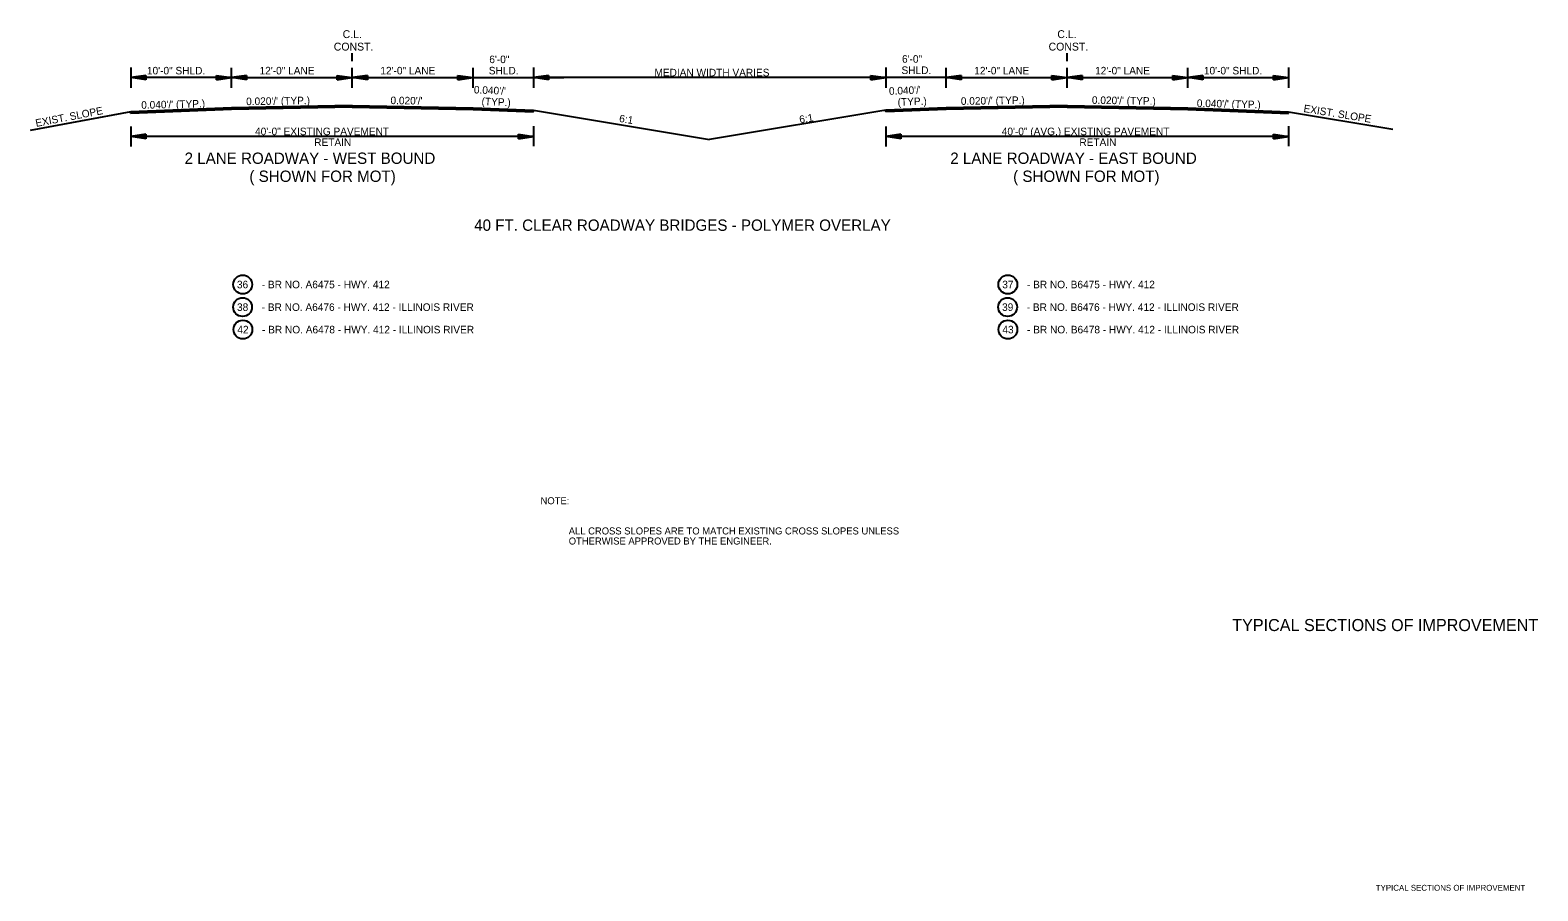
# Model space of a CAD drawing. Extents: x 550980 to 1930787, y -1972975 to 596640.
# Drawn here: x 551048 to 552546, y -1963190 to -1962335 of the extents above; entities that cross this region are included whole.
import ezdxf

# ---------------------------------------------------------------- set-up
doc = ezdxf.new("R2010")
doc.units = 0
for name, color, linetype in [('R_Border', 7, 'Continuous'), ('R_Border Notes', 7, 'Continuous'), ('R_Draft', 7, 'Continuous'), ('S_AREA_CALC', 7, 'Continuous')]:
    doc.layers.add(name, color=color, linetype=linetype)

msp = doc.modelspace()

# ---------------------------------------------------------------- linework, layer by layer
at = {"layer": 'R_Border'}
for centre in [(551259.3, -1962587.7), (552019.4, -1962587.7), (551259.2, -1962610.2), (552019.2, -1962610.2), (551259.5, -1962632.5), (552019.5, -1962632.5)]:
    msp.add_circle(centre, 9.34, dxfattribs=at)
at = {"layer": 'R_Draft'}
for p, q in [((551368.2, -1962365.7), (551368.2, -1962357.9)), ((552078.2, -1962365.7), (552078.2, -1962357.9)), ((551148.2, -1962372.2), (551148.2, -1962392.2)), ((551163.2, -1962380), (551148.2, -1962382.2)), ((551163.2, -1962384.5), (551148.2, -1962382.2)), ((551248.2, -1962382.2), (551148.2, -1962382.2)), ((551163.2, -1962380.3), (551150.7, -1962382.2)), ((551163.2, -1962384.1), (551150.7, -1962382.2)), ((551163.2, -1962380.7), (551153.3, -1962382.2)), ((551163.2, -1962383.7), (551153.3, -1962382.2)), ((551163.2, -1962381.1), (551155.8, -1962382.2)), ((551163.2, -1962383.3), (551155.8, -1962382.2)), ((551163.2, -1962381.5), (551158.4, -1962382.2)), ((551163.2, -1962383), (551158.4, -1962382.2)), ((551163.2, -1962381.9), (551160.9, -1962382.2)), ((551163.2, -1962382.6), (551160.9, -1962382.2)), ((551163.2, -1962380), (551163.2, -1962384.5)), ((551233.2, -1962380), (551248.2, -1962382.2)), ((551233.2, -1962384.5), (551233.2, -1962380)), ((551233.2, -1962380.3), (551245.7, -1962382.2)), ((551233.2, -1962380.7), (551243.1, -1962382.2)), ((551233.2, -1962381.1), (551240.6, -1962382.2)), ((551233.2, -1962381.5), (551238.1, -1962382.2)), ((551233.2, -1962381.9), (551235.6, -1962382.2)), ((551233.2, -1962384.5), (551248.2, -1962382.2)), ((551233.2, -1962382.9), (551238.1, -1962382.2)), ((551233.2, -1962383.7), (551243.1, -1962382.2)), ((551233.2, -1962384.1), (551245.7, -1962382.2)), ((551233.2, -1962383.3), (551240.6, -1962382.2)), ((551233.2, -1962382.6), (551235.6, -1962382.2)), ((551248.2, -1962392.2), (551248.2, -1962372.3)), ((551263.2, -1962380), (551248.2, -1962382.2)), ((551248.2, -1962382.2), (551368.2, -1962382.2)), ((551263.2, -1962384.5), (551248.2, -1962382.2)), ((551263.2, -1962380.3), (551250.7, -1962382.2)), ((551263.2, -1962384.1), (551250.7, -1962382.2)), ((551263.2, -1962380.7), (551253.3, -1962382.2)), ((551263.2, -1962383.7), (551253.3, -1962382.2)), ((551263.2, -1962381.1), (551255.8, -1962382.2)), ((551263.2, -1962383.3), (551255.8, -1962382.2)), ((551263.2, -1962381.5), (551258.4, -1962382.2)), ((551263.2, -1962383), (551258.4, -1962382.2)), ((551263.2, -1962381.9), (551260.9, -1962382.2)), ((551263.2, -1962382.6), (551260.9, -1962382.2)), ((551263.2, -1962380), (551263.2, -1962384.5)), ((551353.2, -1962380), (551368.2, -1962382.2)), ((551353.2, -1962384.5), (551353.2, -1962380)), ((551353.2, -1962380.3), (551365.7, -1962382.2)), ((551353.2, -1962380.7), (551363.1, -1962382.2)), ((551353.2, -1962381.1), (551360.6, -1962382.2)), ((551353.2, -1962381.5), (551358.1, -1962382.2)), ((551353.2, -1962381.9), (551355.6, -1962382.2)), ((551353.2, -1962384.5), (551368.2, -1962382.2)), ((551353.2, -1962382.9), (551358.1, -1962382.2)), ((551353.2, -1962383.7), (551363.1, -1962382.2)), ((551353.2, -1962384.1), (551365.7, -1962382.2)), ((551353.2, -1962383.3), (551360.6, -1962382.2)), ((551353.2, -1962382.6), (551355.6, -1962382.2)), ((551368.2, -1962392.2), (551368.2, -1962372.3)), ((551383.2, -1962380), (551368.2, -1962382.2)), ((551368.2, -1962382.2), (551488.2, -1962382.2)), ((551383.2, -1962384.5), (551368.2, -1962382.2)), ((551383.2, -1962380.3), (551370.7, -1962382.2)), ((551383.2, -1962384.1), (551370.7, -1962382.2)), ((551383.2, -1962380.7), (551373.3, -1962382.2)), ((551383.2, -1962383.7), (551373.3, -1962382.2)), ((551383.2, -1962381.1), (551375.8, -1962382.2)), ((551383.2, -1962383.3), (551375.8, -1962382.2)), ((551383.2, -1962381.5), (551378.4, -1962382.2)), ((551383.2, -1962383), (551378.4, -1962382.2)), ((551383.2, -1962381.9), (551380.9, -1962382.2)), ((551383.2, -1962382.6), (551380.9, -1962382.2)), ((551383.2, -1962380), (551383.2, -1962384.5)), ((551473.2, -1962380), (551488.2, -1962382.2)), ((551473.2, -1962384.5), (551473.2, -1962380)), ((551473.2, -1962380.3), (551485.7, -1962382.2)), ((551473.2, -1962380.7), (551483.1, -1962382.2)), ((551473.2, -1962381.1), (551480.6, -1962382.2)), ((551473.2, -1962381.5), (551478.1, -1962382.2)), ((551473.2, -1962381.9), (551475.6, -1962382.2)), ((551473.2, -1962384.5), (551488.2, -1962382.2)), ((551473.2, -1962382.9), (551478.1, -1962382.2)), ((551473.2, -1962383.7), (551483.1, -1962382.2)), ((551473.2, -1962384.1), (551485.7, -1962382.2)), ((551473.2, -1962383.3), (551480.6, -1962382.2)), ((551473.2, -1962382.6), (551475.6, -1962382.2)), ((551488.2, -1962392.2), (551488.2, -1962372.3)), ((551488.2, -1962382.2), (551548.2, -1962382.2)), ((551548.2, -1962372.2), (551548.2, -1962392.2)), ((551563.2, -1962380), (551548.2, -1962382.2)), ((551563.2, -1962384.5), (551548.2, -1962382.2)), ((551898.2, -1962382.2), (551548.2, -1962382.2)), ((551548.2, -1962382.2), (551578.2, -1962382.2)), ((551563.2, -1962380.3), (551550.7, -1962382.2)), ((551563.2, -1962384.1), (551550.7, -1962382.2)), ((551563.2, -1962380.7), (551553.3, -1962382.2)), ((551563.2, -1962383.7), (551553.3, -1962382.2)), ((551563.2, -1962381.1), (551555.8, -1962382.2)), ((551563.2, -1962383.3), (551555.8, -1962382.2)), ((551563.2, -1962381.5), (551558.4, -1962382.2)), ((551563.2, -1962383), (551558.4, -1962382.2)), ((551563.2, -1962381.9), (551560.9, -1962382.2)), ((551563.2, -1962382.6), (551560.9, -1962382.2)), ((551563.2, -1962380), (551563.2, -1962384.5)), ((551898.2, -1962382.2), (551868.2, -1962382.2)), ((551883.2, -1962380), (551898.2, -1962382.2)), ((551883.2, -1962384.5), (551883.2, -1962380)), ((551883.2, -1962380.3), (551895.7, -1962382.2)), ((551883.2, -1962380.7), (551893.2, -1962382.2)), ((551883.2, -1962381.1), (551890.7, -1962382.2)), ((551883.2, -1962381.5), (551888.1, -1962382.2)), ((551883.2, -1962381.9), (551885.6, -1962382.2)), ((551883.2, -1962384.5), (551898.2, -1962382.2)), ((551883.2, -1962382.9), (551888.1, -1962382.2)), ((551883.2, -1962383.7), (551893.2, -1962382.2)), ((551883.2, -1962384.1), (551895.7, -1962382.2)), ((551883.2, -1962383.3), (551890.7, -1962382.2)), ((551883.2, -1962382.6), (551885.6, -1962382.2)), ((551898.2, -1962372.2), (551898.2, -1962392.2)), ((551958.2, -1962382.2), (551898.2, -1962382.2)), ((551958.2, -1962392.2), (551958.2, -1962372.3)), ((551973.2, -1962380), (551958.2, -1962382.2)), ((551958.2, -1962382.2), (552078.2, -1962382.2)), ((551973.2, -1962384.5), (551958.2, -1962382.2)), ((551973.2, -1962380.3), (551960.7, -1962382.2)), ((551973.2, -1962384.1), (551960.7, -1962382.2)), ((551973.2, -1962380.7), (551963.3, -1962382.2)), ((551973.2, -1962383.7), (551963.3, -1962382.2)), ((551973.2, -1962381.1), (551965.8, -1962382.2)), ((551973.2, -1962383.3), (551965.8, -1962382.2)), ((551973.2, -1962381.5), (551968.4, -1962382.2)), ((551973.2, -1962383), (551968.4, -1962382.2)), ((551973.2, -1962381.9), (551970.9, -1962382.2)), ((551973.2, -1962382.6), (551970.9, -1962382.2)), ((551973.2, -1962380), (551973.2, -1962384.5)), ((552063.2, -1962380), (552078.2, -1962382.2)), ((552063.2, -1962384.5), (552063.2, -1962380)), ((552063.2, -1962380.3), (552075.7, -1962382.2)), ((552063.2, -1962380.7), (552073.2, -1962382.2)), ((552063.2, -1962381.1), (552070.7, -1962382.2)), ((552063.2, -1962381.5), (552068.1, -1962382.2)), ((552063.2, -1962381.9), (552065.6, -1962382.2)), ((552063.2, -1962384.5), (552078.2, -1962382.2)), ((552063.2, -1962382.9), (552068.1, -1962382.2)), ((552063.2, -1962383.7), (552073.2, -1962382.2)), ((552063.2, -1962384.1), (552075.7, -1962382.2)), ((552063.2, -1962383.3), (552070.7, -1962382.2)), ((552063.2, -1962382.6), (552065.6, -1962382.2)), ((552078.2, -1962392.2), (552078.2, -1962372.3)), ((552093.2, -1962380), (552078.2, -1962382.2)), ((552078.2, -1962382.2), (552198.2, -1962382.2)), ((552093.2, -1962384.5), (552078.2, -1962382.2)), ((552093.2, -1962380.3), (552080.7, -1962382.2)), ((552093.2, -1962384.1), (552080.7, -1962382.2)), ((552093.2, -1962380.7), (552083.3, -1962382.2)), ((552093.2, -1962383.7), (552083.3, -1962382.2)), ((552093.2, -1962381.1), (552085.8, -1962382.2)), ((552093.2, -1962383.3), (552085.8, -1962382.2)), ((552093.2, -1962381.5), (552088.4, -1962382.2)), ((552093.2, -1962383), (552088.4, -1962382.2)), ((552093.2, -1962381.9), (552090.9, -1962382.2)), ((552093.2, -1962382.6), (552090.9, -1962382.2)), ((552093.2, -1962380), (552093.2, -1962384.5)), ((552183.2, -1962380), (552198.2, -1962382.2)), ((552183.2, -1962384.5), (552183.2, -1962380)), ((552183.2, -1962380.3), (552195.7, -1962382.2)), ((552183.2, -1962380.7), (552193.2, -1962382.2)), ((552183.2, -1962381.1), (552190.7, -1962382.2)), ((552183.2, -1962381.5), (552188.1, -1962382.2)), ((552183.2, -1962381.9), (552185.6, -1962382.2)), ((552183.2, -1962384.5), (552198.2, -1962382.2)), ((552183.2, -1962382.9), (552188.1, -1962382.2)), ((552183.2, -1962383.7), (552193.2, -1962382.2)), ((552183.2, -1962384.1), (552195.7, -1962382.2)), ((552183.2, -1962383.3), (552190.7, -1962382.2)), ((552183.2, -1962382.6), (552185.6, -1962382.2)), ((552198.2, -1962392.2), (552198.2, -1962372.3)), ((552213.2, -1962380), (552198.2, -1962382.2)), ((552198.2, -1962382.2), (552298.2, -1962382.2)), ((552213.2, -1962384.5), (552198.2, -1962382.2)), ((552213.2, -1962380.3), (552200.7, -1962382.2)), ((552213.2, -1962384.1), (552200.7, -1962382.2)), ((552213.2, -1962380.7), (552203.3, -1962382.2)), ((552213.2, -1962383.7), (552203.3, -1962382.2)), ((552213.2, -1962381.1), (552205.8, -1962382.2)), ((552213.2, -1962383.3), (552205.8, -1962382.2)), ((552213.2, -1962381.5), (552208.4, -1962382.2)), ((552213.2, -1962383), (552208.4, -1962382.2)), ((552213.2, -1962381.9), (552210.9, -1962382.2)), ((552213.2, -1962382.6), (552210.9, -1962382.2)), ((552213.2, -1962380), (552213.2, -1962384.5)), ((552283.2, -1962380), (552298.2, -1962382.2)), ((552283.2, -1962384.5), (552283.2, -1962380)), ((552283.2, -1962380.3), (552295.7, -1962382.2)), ((552283.2, -1962380.7), (552293.2, -1962382.2)), ((552283.2, -1962381.1), (552290.7, -1962382.2)), ((552283.2, -1962381.5), (552288.1, -1962382.2)), ((552283.2, -1962381.9), (552285.6, -1962382.2)), ((552283.2, -1962384.5), (552298.2, -1962382.2)), ((552283.2, -1962382.9), (552288.1, -1962382.2)), ((552283.2, -1962383.7), (552293.2, -1962382.2)), ((552283.2, -1962384.1), (552295.7, -1962382.2)), ((552283.2, -1962383.3), (552290.7, -1962382.2)), ((552283.2, -1962382.6), (552285.6, -1962382.2)), ((552298.2, -1962372.2), (552298.2, -1962392.2)), ((551148.2, -1962416.2), (551048.2, -1962434.6)), ((551248.2, -1962412.2), (551148.2, -1962416.2)), ((551248.2, -1962412.5), (551148.2, -1962416.5)), ((551248.2, -1962412.8), (551148.2, -1962416.8)), ((551248.2, -1962413.1), (551148.2, -1962417.1)), ((551248.2, -1962413.4), (551148.2, -1962417.4)), ((551248.2, -1962413.7), (551148.2, -1962417.7)), ((551248.2, -1962413.9), (551148.2, -1962417.9)), ((551148.2, -1962417.9), (551148.2, -1962416.2)), ((551368.2, -1962409.8), (551248.2, -1962412.2)), ((551368.2, -1962410.1), (551248.2, -1962412.5)), ((551368.2, -1962410.4), (551248.2, -1962412.8)), ((551368.2, -1962410.7), (551248.2, -1962413.1)), ((551368.2, -1962411), (551248.2, -1962413.4)), ((551368.2, -1962411.3), (551248.2, -1962413.7)), ((551368.2, -1962411.5), (551248.2, -1962413.9)), ((551368.2, -1962409.8), (551488.2, -1962412.2)), ((551368.2, -1962410.1), (551488.2, -1962412.5)), ((551368.2, -1962410.4), (551488.2, -1962412.8)), ((551368.2, -1962410.7), (551488.2, -1962413.1)), ((551368.2, -1962411), (551488.2, -1962413.4)), ((551368.2, -1962411.3), (551488.2, -1962413.7)), ((551368.2, -1962411.5), (551488.2, -1962413.9)), ((551488.2, -1962412.2), (551548.2, -1962414.6)), ((551488.2, -1962412.5), (551548.2, -1962414.9)), ((551488.2, -1962412.8), (551548.2, -1962415.2)), ((551488.2, -1962413.1), (551548.2, -1962415.5)), ((551488.2, -1962413.4), (551548.2, -1962415.8)), ((551488.2, -1962413.7), (551548.2, -1962416.1)), ((551488.2, -1962413.9), (551548.2, -1962416.3)), ((551548.2, -1962414.6), (551723.2, -1962443.8)), ((551548.2, -1962416.3), (551548.2, -1962414.6)), ((551898.2, -1962414.6), (551723.2, -1962443.8)), ((551958.2, -1962412.2), (551898.2, -1962414.6)), ((551958.2, -1962412.5), (551898.2, -1962414.9)), ((551958.2, -1962412.8), (551898.2, -1962415.2)), ((551958.2, -1962413.1), (551898.2, -1962415.5)), ((551958.2, -1962413.4), (551898.2, -1962415.8)), ((551958.2, -1962413.7), (551898.2, -1962416.1)), ((551958.2, -1962413.9), (551898.2, -1962416.3)), ((551898.2, -1962416.3), (551898.2, -1962414.6)), ((552078.2, -1962409.8), (551958.2, -1962412.2)), ((552078.2, -1962410.1), (551958.2, -1962412.5)), ((552078.2, -1962410.4), (551958.2, -1962412.8)), ((552078.2, -1962410.7), (551958.2, -1962413.1)), ((552078.2, -1962411), (551958.2, -1962413.4)), ((552078.2, -1962411.3), (551958.2, -1962413.7)), ((552078.2, -1962411.5), (551958.2, -1962413.9)), ((552078.2, -1962409.8), (552198.2, -1962412.2)), ((552078.2, -1962410.1), (552198.2, -1962412.5)), ((552078.2, -1962410.4), (552198.2, -1962412.8)), ((552078.2, -1962410.7), (552198.2, -1962413.1)), ((552078.2, -1962411), (552198.2, -1962413.4)), ((552078.2, -1962411.3), (552198.2, -1962413.7)), ((552078.2, -1962411.5), (552198.2, -1962413.9)), ((552198.2, -1962412.2), (552298.2, -1962416.2)), ((552198.2, -1962412.5), (552298.2, -1962416.5)), ((552198.2, -1962412.8), (552298.2, -1962416.8)), ((552198.2, -1962413.1), (552298.2, -1962417.1)), ((552198.2, -1962413.4), (552298.2, -1962417.4)), ((552198.2, -1962413.7), (552298.2, -1962417.7)), ((552198.2, -1962413.9), (552298.2, -1962417.9)), ((552298.2, -1962416.2), (552401.9, -1962433.5)), ((552298.2, -1962417.9), (552298.2, -1962416.2)), ((551148.2, -1962430.7), (551148.2, -1962450.7)), ((551548.2, -1962430.4), (551548.2, -1962450.4)), ((551898.2, -1962430.7), (551898.2, -1962450.7)), ((552298.2, -1962430.4), (552298.2, -1962450.4)), ((551163.2, -1962438.4), (551148.2, -1962440.7)), ((551163.2, -1962442.9), (551148.2, -1962440.7)), ((551548.2, -1962440.7), (551148.2, -1962440.7)), ((551163.2, -1962438.8), (551150.7, -1962440.7)), ((551163.2, -1962442.6), (551150.7, -1962440.7)), ((551163.2, -1962439.2), (551153.3, -1962440.7)), ((551163.2, -1962442.2), (551153.3, -1962440.7)), ((551163.2, -1962439.6), (551155.8, -1962440.7)), ((551163.2, -1962441.8), (551155.8, -1962440.7)), ((551163.2, -1962440), (551158.4, -1962440.7)), ((551163.2, -1962441.4), (551158.4, -1962440.7)), ((551163.2, -1962440.3), (551160.9, -1962440.7)), ((551163.2, -1962441), (551160.9, -1962440.7)), ((551163.2, -1962438.4), (551163.2, -1962442.9)), ((551533.2, -1962438.4), (551548.2, -1962440.7)), ((551533.2, -1962442.9), (551533.2, -1962438.4)), ((551533.2, -1962438.8), (551545.7, -1962440.7)), ((551533.2, -1962439.2), (551543.2, -1962440.7)), ((551533.2, -1962439.6), (551540.7, -1962440.7)), ((551533.2, -1962439.9), (551538.1, -1962440.7)), ((551533.2, -1962440.3), (551535.6, -1962440.7)), ((551533.2, -1962442.9), (551548.2, -1962440.7)), ((551533.2, -1962441.4), (551538.1, -1962440.7)), ((551533.2, -1962442.2), (551543.2, -1962440.7)), ((551533.2, -1962442.6), (551545.7, -1962440.7)), ((551533.2, -1962441.8), (551540.7, -1962440.7)), ((551533.2, -1962441), (551535.6, -1962440.7)), ((551913.2, -1962438.4), (551898.2, -1962440.7)), ((551913.2, -1962442.9), (551898.2, -1962440.7)), ((552298.2, -1962440.7), (551898.2, -1962440.7)), ((551913.2, -1962438.8), (551900.7, -1962440.7)), ((551913.2, -1962442.6), (551900.7, -1962440.7)), ((551913.2, -1962439.2), (551903.3, -1962440.7)), ((551913.2, -1962442.2), (551903.3, -1962440.7)), ((551913.2, -1962439.6), (551905.8, -1962440.7)), ((551913.2, -1962441.8), (551905.8, -1962440.7)), ((551913.2, -1962440), (551908.4, -1962440.7)), ((551913.2, -1962441.4), (551908.4, -1962440.7)), ((551913.2, -1962440.3), (551910.9, -1962440.7)), ((551913.2, -1962441), (551910.9, -1962440.7)), ((551913.2, -1962438.4), (551913.2, -1962442.9)), ((552283.2, -1962438.4), (552298.2, -1962440.7)), ((552283.2, -1962442.9), (552283.2, -1962438.4)), ((552283.2, -1962438.8), (552295.7, -1962440.7)), ((552283.2, -1962439.2), (552293.2, -1962440.7)), ((552283.2, -1962439.6), (552290.7, -1962440.7)), ((552283.2, -1962439.9), (552288.1, -1962440.7)), ((552283.2, -1962440.3), (552285.6, -1962440.7)), ((552283.2, -1962442.9), (552298.2, -1962440.7)), ((552283.2, -1962441.4), (552288.1, -1962440.7)), ((552283.2, -1962442.2), (552293.2, -1962440.7)), ((552283.2, -1962442.6), (552295.7, -1962440.7)), ((552283.2, -1962441.8), (552290.7, -1962440.7)), ((552283.2, -1962441), (552285.6, -1962440.7))]:
    msp.add_line(p, q, dxfattribs=at)

# ---------------------------------------------------------------- texts
at = {"layer": 'R_Border'}
for s, height, p in [('( SHOWN FOR MOT)', 11.25, (551266, -1962485.8)), ('( SHOWN FOR MOT)', 11.25, (552024.7, -1962485.8)), ('36', 7.5, (551253.6, -1962591.5)), ('- BR NO. A6475 - HWY. 412', 7.5, (551278.3, -1962591.5)), ('37', 7.5, (552013.9, -1962591.5)), ('- BR NO. B6475 - HWY. 412', 7.5, (552038.4, -1962591.5)), ('38', 7.5, (551253.7, -1962614)), ('- BR NO. A6476 - HWY. 412 - ILLINOIS RIVER', 7.5, (551278.2, -1962614)), ('39', 7.5, (552013.7, -1962614)), ('- BR NO. B6476 - HWY. 412 - ILLINOIS RIVER', 7.5, (552038.2, -1962614)), ('42', 7.5, (551254, -1962636.3)), ('- BR NO. A6478 - HWY. 412 - ILLINOIS RIVER', 7.5, (551278.5, -1962636.3)), ('43', 7.5, (552014, -1962636.3)), ('- BR NO. B6478 - HWY. 412 - ILLINOIS RIVER', 7.5, (552038.5, -1962636.3))]:
    msp.add_text(s, height=height, dxfattribs=at).set_placement(p)
msp.add_text('TYPICAL SECTIONS OF IMPROVEMENT', height=12, rotation=360, dxfattribs=at).set_placement((552242.3, -1962932.1))
at = {"layer": 'R_Border Notes'}
for s, p in [('NOTE: ', (551555.2, -1962806.1)), ('ALL CROSS SLOPES ARE TO MATCH EXISTING CROSS SLOPES UNLESS ', (551583.2, -1962836.1)), ('OTHERWISE APPROVED BY THE ENGINEER.', (551583.2, -1962846.1))]:
    msp.add_text(s, height=7, dxfattribs=at).set_placement(p)
at = {"layer": 'R_Draft'}
for s, height, p in [('C.L.', 7.8, (551358.6, -1962342.9)), ('C.L.', 7.8, (552068.6, -1962342.9)), ('CONST.', 7.8, (551349.8, -1962355.3)), ('CONST.', 7.8, (552059.9, -1962355.3)), ('10\'-0" SHLD.', 7.5, (551164.2, -1962379)), ('12\'-0" LANE', 7.5, (551276.1, -1962379)), ('12\'-0" LANE', 7.5, (551396.1, -1962379)), ('SHLD.', 7.5, (551503.8, -1962379)), ('6\'-0"', 7.5, (551504.3, -1962367.8)), ('SHLD.', 7.5, (551913.8, -1962378.6)), ('6\'-0"', 7.5, (551914.3, -1962367.4)), ('12\'-0" LANE', 7.5, (551986.1, -1962379)), ('12\'-0" LANE', 7.5, (552106.1, -1962379)), ('10\'-0" SHLD.', 7.5, (552214.2, -1962379)), ('MEDIAN WIDTH VARIES', 7.5, (551668.4, -1962380.9)), ('40\'-0" (AVG.) EXISTING PAVEMENT', 7.5, (552013.4, -1962439.4)), ('40\'-0" EXISTING PAVEMENT', 7.5, (551271.6, -1962439.4)), ('RETAIN', 7.5, (551330.4, -1962450.1)), ('RETAIN', 7.5, (552090.5, -1962450.1)), ('2 LANE ROADWAY - WEST BOUND', 11.25, (551201.6, -1962467.9)), ('2 LANE ROADWAY - EAST BOUND', 11.25, (551962.2, -1962467.9)), ('40 FT. CLEAR ROADWAY BRIDGES - POLYMER OVERLAY', 11.25, (551489.3, -1962534.4))]:
    msp.add_text(s, height=height, dxfattribs=at).set_placement(p)
for s, rotation, p in [("0.020'/' (TYP.)", 0.9719, (551262.8, -1962409.6)), ("0.020'/'", 359.0281, (551406.1, -1962408.5)), ("  0.040'/'", 357.552, (551483.3, -1962397.6)), (' (TYP.)', 357.552, (551493.7, -1962409.3)), ("  0.040'/'", 2.448, (551895.9, -1962399.6)), (' (TYP.)', 2.448, (551907.3, -1962410.4)), ("0.020'/' (TYP.)", 0.9719, (551972.8, -1962409.3)), ("0.020'/' (TYP.)", 359.0281, (552102.9, -1962408.2)), ('EXIST. SLOPE', 10.8829, (551054.2, -1962431.2)), ("0.040'/' (TYP.)", 1.3184, (551158.6, -1962413.2)), ("0.040'/' (TYP.)", 358.6816, (552207.1, -1962411.3)), ('EXIST. SLOPE', 350.8466, (552312.8, -1962416.3)), ('6:1', 350.8466, (551632.9, -1962426.2)), ('6:1', 9.1534, (551812.9, -1962427.6))]:
    msp.add_text(s, height=7.5, rotation=rotation, dxfattribs=at).set_placement(p)
at = {"layer": 'S_AREA_CALC'}
msp.add_text('TYPICAL SECTIONS OF IMPROVEMENT', height=5.862, rotation=360, dxfattribs=at).set_placement((552384.9, -1963190.1))

doc.saveas('drawing.dxf')
